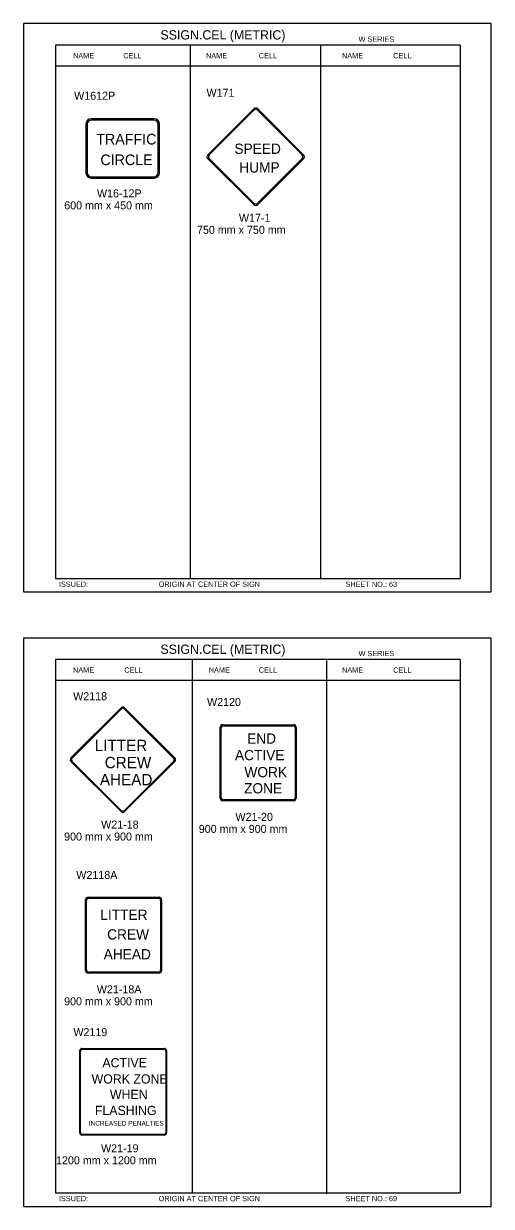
# Model space of a CAD drawing. Extents: x -12 to 6962, y -3756 to 679.
# Drawn here: x 1755.2 to 1930.4, y -926.5 to -483 of the extents above; entities that cross this region are included whole.
import ezdxf

# ---------------------------------------------------------------- set-up
doc = ezdxf.new("R2010")
doc.units = 0
for name, color, linetype in [('Level 1', 7, 'Continuous'), ('Level 2', 7, 'Continuous'), ('Level 3', 7, 'Continuous'), ('Level 62', 7, 'Continuous')]:
    doc.layers.add(name, color=color, linetype=linetype)

msp = doc.modelspace()

# ---------------------------------------------------------------- linework, layer by layer
at = {"layer": 'Level 1'}
for p, q in [((1918.81, -491.06), (1767.06, -491.06)), ((1767.06, -491.06), (1767.06, -691.06)), ((1817.64, -491.06), (1817.64, -691.06)), ((1866.42, -491.06), (1866.42, -691.06)), ((1918.81, -491.06), (1918.81, -691.06)), ((1918.81, -498.98), (1767.06, -498.98)), ((1804.06, -518.65), (1780.53, -518.65)), ((1824.2, -532.14), (1841.38, -514.96)), ((1824.7, -532.2), (1841.45, -515.45)), ((1842.82, -515.45), (1859.57, -532.2)), ((1842.88, -514.96), (1860.07, -532.14)), ((1778.53, -520.65), (1778.53, -538.89)), ((1779.03, -520.65), (1779.03, -538.89)), ((1804.06, -519.15), (1780.53, -519.15)), ((1805.56, -538.89), (1805.56, -520.65)), ((1806.06, -538.89), (1806.06, -520.65)), ((1792.28, -529.79), (1792.28, -529.79)), ((1841.38, -550.82), (1824.2, -533.64)), ((1841.45, -550.32), (1824.7, -533.57)), ((1842.22, -532.82), (1842.22, -532.82)), ((1859.57, -533.57), (1842.82, -550.32)), ((1860.07, -533.64), (1842.88, -550.82)), ((1780.53, -540.39), (1804.06, -540.39)), ((1780.53, -540.89), (1804.06, -540.89)), ((1767.06, -691.06), (1918.81, -691.06)), ((1918.81, -721.41), (1767.06, -721.41)), ((1767.06, -721.41), (1767.06, -921.41)), ((1818.28, -721.32), (1818.28, -921.32)), ((1868.61, -721.78), (1868.61, -921.78)), ((1918.81, -721.41), (1918.81, -921.41)), ((1918.81, -729.33), (1767.06, -729.33)), ((1772.91, -758.34), (1791.69, -739.55)), ((1773.35, -758.39), (1791.75, -740)), ((1792.98, -740), (1811.37, -758.39)), ((1793.03, -739.55), (1811.82, -758.34)), ((1828.84, -773.41), (1828.84, -746.85)), ((1829.19, -773.14), (1829.19, -747.12)), ((1829.78, -745.9), (1856.35, -745.9)), ((1830.06, -746.25), (1856.07, -746.25)), ((1856.94, -747.12), (1856.94, -773.14)), ((1857.3, -746.85), (1857.3, -773.41)), ((1791.69, -778.46), (1772.91, -759.68)), ((1791.75, -778.01), (1773.35, -759.62)), ((1792.33, -758.96), (1792.33, -758.96)), ((1811.37, -759.62), (1792.98, -778.01)), ((1811.82, -759.68), (1793.03, -778.46)), ((1843.07, -760.13), (1843.07, -760.13)), ((1856.35, -774.36), (1829.78, -774.36)), ((1856.07, -774.01), (1830.06, -774.01)), ((1779.33, -810.56), (1805.9, -810.56)), ((1779.61, -810.92), (1805.62, -810.92)), ((1778.38, -838.08), (1778.38, -811.51)), ((1778.74, -837.8), (1778.74, -811.79)), ((1806.49, -811.79), (1806.49, -837.8)), ((1806.84, -811.51), (1806.84, -838.08)), ((1792.61, -824.79), (1792.61, -824.79)), ((1805.9, -839.02), (1779.33, -839.02)), ((1805.62, -838.67), (1779.61, -838.67)), ((1776.23, -898.95), (1776.23, -868.05)), ((1776.54, -898.71), (1776.54, -868.29)), ((1777.04, -867.24), (1807.94, -867.24)), ((1777.28, -867.54), (1807.71, -867.54)), ((1808.45, -868.29), (1808.45, -898.71)), ((1808.76, -868.05), (1808.76, -898.95)), ((1792.49, -883.5), (1792.49, -883.5)), ((1807.94, -899.77), (1777.04, -899.77)), ((1807.71, -899.46), (1777.28, -899.46)), ((1767.06, -921.41), (1918.81, -921.41))]:
    msp.add_line(p, q, dxfattribs=at)
for centre, radius, start, end in [((1780.53, -520.65), 2, 90, 180), ((1804.06, -520.65), 2, 0, 90), ((1842.13, -515.7), 1.06, 45, 135), ((1842.13, -516.14), 0.969, 45, 135), ((1780.53, -520.65), 1.5, 90, 180), ((1804.06, -520.65), 1.5, 0, 90), ((1824.94, -532.89), 1.06, 135, 225), ((1825.38, -532.89), 0.969, 135, 225), ((1858.88, -532.89), 0.969, 315, 45), ((1859.32, -532.89), 1.06, 315, 45), ((1780.53, -538.89), 2, 180, 270), ((1780.53, -538.89), 1.5, 180, 270), ((1804.06, -538.89), 1.5, 270, 0), ((1804.06, -538.89), 2, 270, 0), ((1842.13, -550.08), 1.06, 225, 315), ((1842.13, -549.64), 0.969, 225, 315), ((1792.36, -740.22), 0.949, 45, 135), ((1792.36, -740.61), 0.87, 45, 135), ((1829.78, -746.85), 0.949, 90, 180), ((1830.06, -747.12), 0.87, 90, 180), ((1856.07, -747.12), 0.87, 0, 90), ((1856.35, -746.85), 0.949, 0, 90), ((1773.58, -759.01), 0.949, 135, 225), ((1773.97, -759.01), 0.87, 135, 225), ((1810.75, -759.01), 0.87, 315, 45), ((1811.15, -759.01), 0.949, 315, 45), ((1829.78, -773.41), 0.949, 180, 270), ((1830.06, -773.14), 0.87, 180, 270), ((1856.07, -773.14), 0.87, 270, 0), ((1856.35, -773.41), 0.949, 270, 0), ((1792.36, -777.79), 0.949, 225, 315), ((1792.36, -777.4), 0.87, 225, 315), ((1779.33, -811.51), 0.949, 90, 180), ((1779.61, -811.79), 0.87, 90, 180), ((1805.62, -811.79), 0.87, 0, 90), ((1805.9, -811.51), 0.949, 0, 90), ((1779.33, -838.08), 0.949, 180, 270), ((1779.61, -837.8), 0.87, 180, 270), ((1805.62, -837.8), 0.87, 270, 0), ((1805.9, -838.08), 0.949, 270, 0), ((1777.04, -868.05), 0.813, 90, 180), ((1777.28, -868.29), 0.745, 90, 180), ((1807.71, -868.29), 0.745, 0, 90), ((1807.94, -868.05), 0.813, 0, 90), ((1777.04, -898.95), 0.813, 180, 270), ((1777.28, -898.71), 0.745, 180, 270), ((1807.71, -898.71), 0.745, 270, 0), ((1807.94, -898.95), 0.813, 270, 0)]:
    msp.add_arc(centre, radius, start, end, dxfattribs=at)
at = {"layer": 'Level 62'}
for points in [[(1755.18, -696.11), (1930.44, -696.11), (1930.44, -483.01), (1755.18, -483.01)], [(1755.18, -926.46), (1930.44, -926.46), (1930.44, -713.36), (1755.18, -713.36)]]:
    msp.add_lwpolyline(points, close=True, dxfattribs=at)

# ---------------------------------------------------------------- texts
at = {"layer": 'Level 1'}
for s, height, p in [('TRAFFIC', 4, (1782.36, -528.33)), ('CIRCLE', 4, (1783.93, -536.06)), ('SPEED', 3.841, (1834.16, -531.83)), ('HUMP', 3.841, (1835.98, -538.83)), ('END', 3.842, (1838.93, -752.98)), ('LITTER', 4.27, (1781.83, -755.79)), ('CREW', 4.27, (1785.55, -762.2)), ('ACTIVE', 3.842, (1834.36, -759.19)), ('WORK', 3.842, (1837.91, -765.57)), ('AHEAD', 4.27, (1783.74, -768.6)), ('ZONE', 3.842, (1837.79, -771.63)), ('LITTER', 3.842, (1783.91, -819.05)), ('CREW', 3.842, (1786.47, -826.42)), ('AHEAD', 3.842, (1785.15, -833.85)), ('ACTIVE', 3.458, (1784.68, -874.34)), ('WORK ZONE', 3.458, (1780.64, -880.41)), ('WHEN', 3.458, (1787.5, -886.23)), ('FLASHING', 3.458, (1781.87, -892.23)), ('INCREASED PENALTIES', 1.75, (1779.6, -896.19))]:
    msp.add_text(s, height=height, dxfattribs=at).set_placement(p)
at = {"layer": 'Level 2'}
for s, p in [('W1612P', (1774.09, -511.54)), ('W171', (1823.7, -510.42)), ('W2118', (1773.73, -736.68)), ('W2120', (1823.89, -738.85)), ('W2118A', (1774.9, -803.7)), ('W2119', (1773.82, -862.65))]:
    msp.add_text(s, height=3, dxfattribs=at).set_placement(p)
at = {"layer": 'Level 3'}
for s, height, p in [('SSIGN.CEL (METRIC)', 3.4642, (1806.44, -488.95)), ('W SERIES', 1.979, (1880.69, -489.82)), ('NAME', 1.98, (1773.7, -496.02)), ('CELL', 1.98, (1792.51, -496.02)), ('NAME', 1.98, (1823.54, -496.02)), ('CELL', 1.98, (1843.29, -496.02)), ('NAME', 1.98, (1874.5, -496.02)), ('CELL', 1.98, (1893.66, -496.02)), ('W16-12P', 3, (1782.66, -548.14)), ('600 mm x 450 mm', 3, (1770.37, -552.64)), ('W17-1', 3, (1835.85, -557.31)), ('750 mm x 750 mm', 3, (1820.13, -561.81)), ('ISSUED:', 1.98, (1768.4, -694.18)), ('ORIGIN AT CENTER OF SIGN', 1.9795, (1805.78, -694.18)), ('SHEET NO.: 63', 1.9795, (1875.82, -694.18)), ('SSIGN.CEL (METRIC)', 3.4642, (1806.44, -719.3)), ('W SERIES', 1.979, (1880.69, -720.17)), ('NAME', 1.98, (1773.7, -726.37)), ('CELL', 1.98, (1792.91, -726.37)), ('NAME', 1.98, (1824.55, -726.37)), ('CELL', 1.98, (1843.29, -726.37)), ('NAME', 1.98, (1874.5, -726.37)), ('CELL', 1.98, (1893.66, -726.37)), ('W21-20', 3, (1834.55, -781.92)), ('W21-18', 3, (1784.22, -784.81)), ('900 mm x 900 mm', 3, (1820.8, -786.42)), ('900 mm x 900 mm', 3, (1770.34, -789.31)), ('W21-18A', 3, (1782.59, -846.58)), ('900 mm x 900 mm', 3, (1770.34, -851.08)), ('W21-19', 3, (1784.19, -906.19)), ('1200 mm x 1200 mm', 3, (1767.32, -910.69)), ('ISSUED:', 1.98, (1768.4, -924.53)), ('ORIGIN AT CENTER OF SIGN', 1.9795, (1805.78, -924.53)), ('SHEET NO.: 69', 1.9795, (1875.81, -924.53))]:
    msp.add_text(s, height=height, dxfattribs=at).set_placement(p)

doc.saveas('drawing.dxf')
